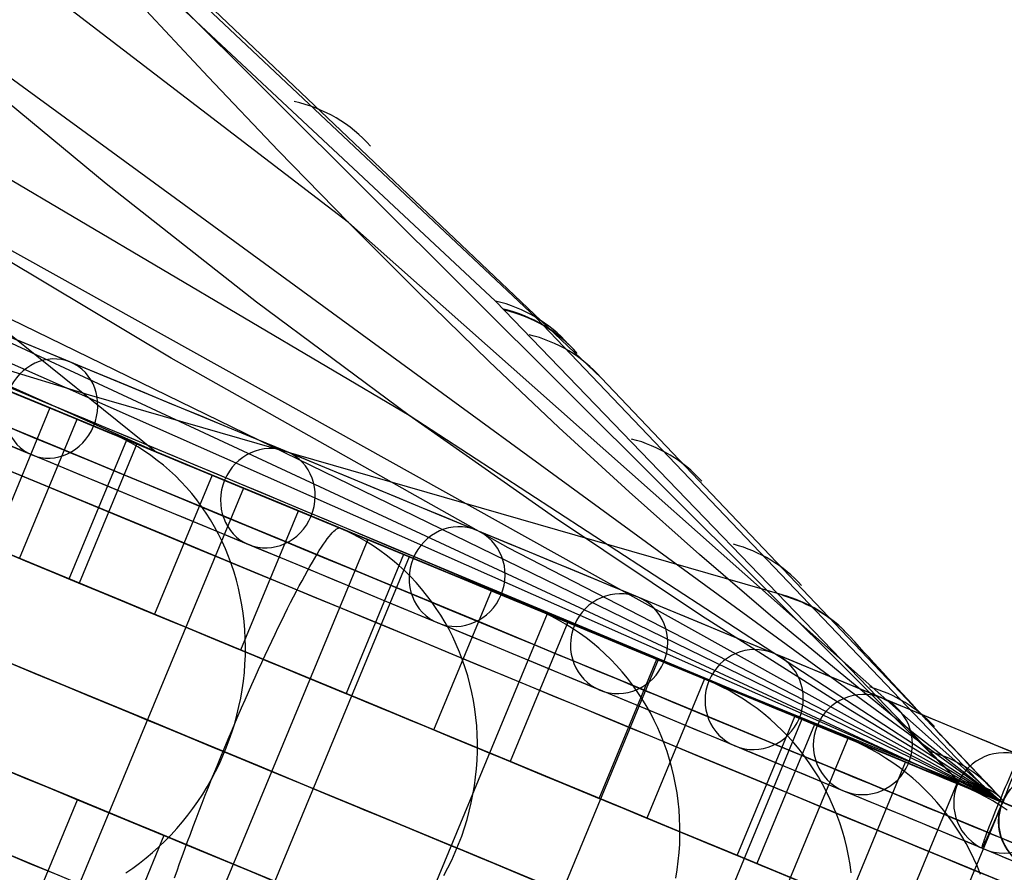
# Model space of a CAD drawing. Extents: x -3378 to 3007, y -425 to 173.
# Tile 271 of 396: x 985 to 1043, y -254 to -203. Entities that reach past the tile are written whole.
import ezdxf

# ---------------------------------------------------------------- set-up
doc = ezdxf.new("R2010")
doc.units = 0
doc.layers.add('PREDEFINITO', color=7, linetype='CONTINUOUS')

msp = doc.modelspace()

# ---------------------------------------------------------------- linework, layer by layer
at = {"layer": 'PREDEFINITO'}
for p, q in [((1004.249, -215.249, 2790.731), (937.704, -164.142, 2588.977)), ((914.994, -166.412, 2831.985), (992.785, -228.982, 3036.681)), ((959.561, -169.981, 2798.507), (1013.044, -219.943, 2956.41)), ((962.38, -170.946, 2797.257), (1015.434, -220.911, 2955.308)), ((1043.326, -249.91, 2117.486), (862.914, -174.481, 1660.662)), ((968.263, -175.948, 2806.482), (1019.352, -224.53, 2960.161)), ((968.263, -175.948, 2806.482), (1019.352, -224.53, 2960.161)), ((1007.886, -226.782, 2547.36), (936.147, -184.392, 2346.316)), ((1043.325, -249.91, 2250.984), (901.503, -187.095, 1880.76)), ((1040.739, -248.674, 3040.471), (980.564, -188.666, 2859.741)), ((1043.322, -249.906, 2783.923), (972.15, -197.924, 2569.715)), ((1043.325, -249.907, 2384.19), (937.931, -198.546, 2102.221)), ((995.873, -206.547, 2795.297), (991.597, -201.965, 2797.386)), ((989.774, -212.942, 2558.735), (980.906, -205.585, 2564.296)), ((1000.081, -210.969, 2793.085), (995.873, -206.547, 2795.297)), ((993.211, -229.157, 1836.933), (944.076, -207.149, 1860.709)), ((1004.249, -215.249, 2790.731), (1000.081, -210.969, 2793.085)), ((1043.324, -249.907, 2517.47), (973.968, -211.28, 2324.95)), ((998.763, -220.004, 2553.076), (989.774, -212.942, 2558.735)), ((1043.312, -249.915, 2917.532), (1004.249, -215.249, 2790.731)), ((1008.446, -219.449, 2788.194), (1004.249, -215.249, 2790.731)), ((993.654, -223.361, 2314.251), (983.749, -217.422, 2319.592)), ((1012.636, -223.528, 2785.511), (1008.446, -219.449, 2788.194)), ((1013.044, -219.943, 2956.41), (1040.739, -248.674, 3040.471)), ((1040.801, -248.862, 2052.237), (979.732, -220.423, 2081.806)), ((1007.886, -226.782, 2547.36), (998.763, -220.004, 2553.076)), ((1015.434, -220.911, 2955.308), (1042.227, -249.007, 3037.852)), ((975.467, -221.792, 3034.424), (997.726, -231.032, 3037.237)), ((980.466, -223.008, 3029.897), (988.755, -225.55, 3026.041)), ((1013.796, -234.693, 2303.628), (993.654, -223.361, 2314.251)), ((1016.824, -227.492, 2782.703), (1012.636, -223.528, 2785.511)), ((987.159, -226.646, 1821.233), (981.119, -224.141, 1806.496)), ((1019.352, -224.53, 2960.161), (1043.4, -249.831, 3035.164)), ((1019.352, -224.53, 2960.161), (1043.4, -249.831, 3035.164)), ((988.755, -225.55, 3026.041), (1030.143, -237.492, 3008.165)), ((986.411, -226.333, 1844.451), (974.931, -254.05, 1844.451)), ((995.001, -229.891, 1840.771), (986.411, -226.333, 1844.451)), ((989.98, -227.811, 1802.426), (986.616, -226.418, 1804.082)), ((984.603, -235.326, 1807.51), (988.047, -227.011, 1807.51)), ((992.904, -229.029, 1836.11), (987.159, -226.646, 1821.233)), ((1043.324, -249.905, 2650.763), (1007.886, -226.782, 2547.36)), ((1016.551, -232.876, 2541.998), (1007.886, -226.782, 2547.36)), ((1021.02, -231.346, 2779.788), (1016.824, -227.492, 2782.703)), ((990.412, -228, 1802.211), (989.98, -227.811, 1802.426)), ((990.836, -228.205, 1801.997), (990.412, -228, 1802.211)), ((991.253, -228.426, 1801.784), (990.836, -228.205, 1801.997)), ((987.567, -236.553, 3041.551), (991.011, -228.239, 3041.551)), ((991.613, -228.488, 3035.586), (988.169, -236.803, 3035.586)), ((991.662, -228.663, 1801.571), (991.253, -228.426, 1801.784)), ((992.061, -228.915, 1801.359), (991.662, -228.663, 1801.571)), ((992.451, -229.182, 1801.149), (992.061, -228.915, 1801.359)), ((992.832, -229.465, 1800.939), (992.451, -229.182, 1801.149)), ((998.349, -231.288, 1851.117), (992.904, -229.029, 1836.11)), ((993.202, -229.761, 1800.732), (992.832, -229.465, 1800.939)), ((993.562, -230.073, 1800.527), (993.202, -229.761, 1800.732)), ((996.1, -230.346, 1843.793), (992.655, -238.661, 1843.793)), ((993.91, -230.397, 1800.324), (993.562, -230.073, 1800.527)), ((994.247, -230.736, 1800.124), (993.91, -230.397, 1800.324)), ((997.98, -231.125, 1878.514), (986.499, -258.842, 1878.514)), ((994.572, -231.087, 1799.926), (994.247, -230.736, 1800.124)), ((994.885, -231.451, 1799.731), (994.572, -231.087, 1799.926)), ((997.726, -231.032, 3037.237), (1020.065, -240.255, 3039.271)), ((1006.727, -234.748, 1875.297), (997.98, -231.125, 1878.514)), ((995.185, -231.827, 1799.54), (994.885, -231.451, 1799.731)), ((1003.494, -233.421, 1866.248), (998.349, -231.288, 1851.117)), ((1025.23, -235.096, 2776.787), (1021.02, -231.346, 2779.788)), ((995.472, -232.215, 1799.352), (995.185, -231.827, 1799.54)), ((995.745, -232.614, 1799.167), (995.472, -232.215, 1799.352)), ((1003.592, -233.45, 1837.09), (1000.156, -232.026, 1838.562)), ((996.005, -233.024, 1798.987), (995.745, -232.614, 1799.167)), ((997.819, -240.8, 1841.609), (1001.263, -232.485, 1841.609)), ((1025.345, -238.749, 2536.644), (1016.551, -232.876, 2541.998)), ((996.251, -233.444, 1798.81), (996.005, -233.024, 1798.987)), ((996.482, -233.874, 1798.638), (996.251, -233.444, 1798.81)), ((1008.335, -235.427, 1881.496), (1003.494, -233.421, 1866.248)), ((1003.588, -233.535, 3048.49), (1003.648, -233.512, 3047.977)), ((1004.033, -233.642, 1836.899), (1003.592, -233.45, 1837.09)), ((1003.648, -233.512, 3047.977), (1003.701, -233.505, 3047.462)), ((1003.701, -233.505, 3047.462), (1003.748, -233.514, 3046.946)), ((1003.748, -233.514, 3046.946), (1004.08, -233.652, 3042.962)), ((996.699, -234.314, 1798.471), (996.482, -233.874, 1798.638)), ((1002.988, -234.157, 3052.002), (1003.092, -234.02, 3051.513)), ((1003.092, -234.02, 3051.513), (1003.191, -233.899, 3051.02)), ((1003.191, -233.899, 3051.02), (1003.283, -233.794, 3050.521)), ((1003.283, -233.794, 3050.521), (1003.369, -233.704, 3050.018)), ((1003.369, -233.704, 3050.018), (1003.448, -233.632, 3049.512)), ((1003.448, -233.632, 3049.512), (1003.522, -233.575, 3049.002)), ((1003.522, -233.575, 3049.002), (1003.588, -233.535, 3048.49)), ((1004.467, -233.851, 1836.709), (1004.033, -233.642, 1836.899)), ((1004.893, -234.076, 1836.519), (1004.467, -233.851, 1836.709)), ((1004.578, -233.858, 3036.986), (1005.408, -234.202, 3027.027)), ((1005.311, -234.316, 1836.33), (1004.893, -234.076, 1836.519)), ((1005.408, -234.202, 3027.027), (993.927, -261.918, 3027.027)), ((996.901, -234.762, 1798.308), (996.699, -234.314, 1798.471)), ((1002.511, -234.862, 3053.889), (1002.639, -234.663, 3053.428)), ((1002.639, -234.663, 3053.428), (1002.761, -234.479, 3052.959)), ((1002.761, -234.479, 3052.959), (1002.877, -234.31, 3052.484)), ((1002.877, -234.31, 3052.484), (1002.988, -234.157, 3052.002)), ((1005.72, -234.572, 1836.141), (1005.311, -234.316, 1836.33)), ((1006.119, -234.844, 1835.954), (1005.72, -234.572, 1836.141)), ((1043.325, -249.909, 2288.55), (1013.796, -234.693, 2303.628)), ((1007.876, -235.224, 1912.758), (996.396, -262.941, 1912.758)), ((997.088, -235.218, 1798.15), (996.901, -234.762, 1798.308)), ((997.26, -235.682, 1797.997), (997.088, -235.218, 1798.15)), ((1002.241, -235.305, 3054.785), (1002.379, -235.076, 3054.341)), ((1002.379, -235.076, 3054.341), (1002.511, -234.862, 3053.889)), ((1007.549, -235.089, 1877.933), (1004.105, -243.404, 1877.933)), ((1006.509, -235.13, 1835.768), (1006.119, -234.844, 1835.954)), ((1006.888, -235.43, 1835.584), (1006.509, -235.13, 1835.768)), ((1016.758, -238.903, 1910.006), (1007.876, -235.224, 1912.758)), ((1029.461, -238.748, 2773.718), (1025.23, -235.096, 2776.787)), ((997.416, -236.153, 1797.849), (997.26, -235.682, 1797.997)), ((1001.797, -236.076, 3056.057), (1001.95, -235.805, 3055.643)), ((1001.95, -235.805, 3055.643), (1002.098, -235.548, 3055.219)), ((1002.098, -235.548, 3055.219), (1002.241, -235.305, 3054.785)), ((1007.256, -235.745, 1835.401), (1006.888, -235.43, 1835.584)), ((1007.614, -236.074, 1835.221), (1007.256, -235.745, 1835.401)), ((1012.87, -237.305, 1896.853), (1008.335, -235.427, 1881.496)), ((997.557, -236.631, 1797.707), (997.416, -236.153, 1797.849)), ((1001.478, -236.657, 3056.853), (1001.64, -236.36, 3056.461)), ((1001.64, -236.36, 3056.461), (1001.797, -236.076, 3056.057)), ((1007.959, -236.416, 1835.043), (1007.614, -236.074, 1835.221)), ((1008.293, -236.77, 1834.867), (1007.959, -236.416, 1835.043)), ((988.169, -236.803, 3035.586), (987.567, -236.553, 3041.551)), ((997.681, -237.114, 1797.57), (997.557, -236.631, 1797.707)), ((1001.143, -237.29, 3057.6), (1001.313, -236.968, 3057.233)), ((1001.313, -236.968, 3057.233), (1001.478, -236.657, 3056.853)), ((1008.614, -237.138, 1834.694), (1008.293, -236.77, 1834.867)), ((1015.475, -238.372, 1872.079), (1011.976, -236.923, 1873.366)), ((997.79, -237.604, 1797.44), (997.681, -237.114, 1797.57)), ((997.882, -238.098, 1797.315), (997.79, -237.604, 1797.44)), ((1000.793, -237.971, 3058.298), (1000.97, -237.625, 3057.956)), ((1000.97, -237.625, 3057.956), (1001.143, -237.29, 3057.6)), ((1008.922, -237.517, 1834.524), (1008.614, -237.138, 1834.694)), ((1009.217, -237.909, 1834.356), (1008.922, -237.517, 1834.524)), ((1009.361, -245.581, 1876.024), (1012.805, -237.266, 1876.024)), ((1017.097, -239.054, 1912.309), (1012.87, -237.305, 1896.853)), ((997.958, -238.596, 1797.196), (997.882, -238.098, 1797.315)), ((1000.613, -238.329, 3058.626), (1000.793, -237.971, 3058.298)), ((1009.499, -238.311, 1834.192), (1009.217, -237.909, 1834.356)), ((992.655, -238.661, 1843.793), (997.819, -240.8, 1841.609)), ((998.018, -239.098, 1797.084), (997.958, -238.596, 1797.196)), ((1000.243, -239.076, 3059.241), (1000.43, -238.697, 3058.941)), ((1000.43, -238.697, 3058.941), (1000.613, -238.329, 3058.626)), ((1016.122, -238.64, 1947.047), (1004.642, -266.356, 1947.047)), ((1009.767, -238.724, 1834.032), (1009.499, -238.311, 1834.192)), ((1010.02, -239.148, 1833.875), (1009.767, -238.724, 1834.032)), ((1015.924, -238.568, 1871.913), (1015.475, -238.372, 1872.079)), ((1016.367, -238.78, 1871.747), (1015.924, -238.568, 1871.913)), ((1025.116, -242.365, 1944.762), (1016.122, -238.64, 1947.047)), ((1016.801, -239.008, 1871.581), (1016.367, -238.78, 1871.747)), ((1034.269, -244.419, 2531.319), (1025.345, -238.749, 2536.644)), ((1038.016, -245.778, 2767.456), (1029.461, -238.748, 2773.718)), ((998.061, -239.603, 1796.978), (998.018, -239.098, 1797.084)), ((1000.055, -239.464, 3059.526), (1000.243, -239.076, 3059.241)), ((1010.259, -239.581, 1833.722), (1010.02, -239.148, 1833.875)), ((1017.347, -239.147, 1912.247), (1013.902, -247.462, 1912.247)), ((1017.226, -239.252, 1871.415), (1016.801, -239.008, 1871.581)), ((1021.015, -240.673, 1927.861), (1017.097, -239.054, 1912.309)), ((1017.643, -239.511, 1871.251), (1017.226, -239.252, 1871.415)), ((998.088, -240.11, 1796.878), (998.061, -239.603, 1796.978)), ((999.67, -240.269, 3060.052), (999.863, -239.862, 3059.797)), ((999.863, -239.862, 3059.797), (1000.055, -239.464, 3059.526)), ((1010.483, -240.023, 1833.573), (1010.259, -239.581, 1833.722)), ((1018.051, -239.786, 1871.087), (1017.643, -239.511, 1871.251)), ((1018.448, -240.075, 1870.924), (1018.051, -239.786, 1871.087)), ((998.099, -240.619, 1796.785), (998.088, -240.11, 1796.878)), ((999.474, -240.684, 3060.292), (999.67, -240.269, 3060.052)), ((1010.693, -240.474, 1833.428), (1010.483, -240.023, 1833.573)), ((1010.886, -240.933, 1833.288), (1010.693, -240.474, 1833.428)), ((1018.835, -240.379, 1870.763), (1018.448, -240.075, 1870.924)), ((1019.212, -240.697, 1870.604), (1018.835, -240.379, 1870.763)), ((1020.065, -240.255, 3039.271), (1040.739, -248.674, 3040.471)), ((998.07, -241.641, 1796.619), (998.093, -241.13, 1796.699)), ((998.093, -241.13, 1796.699), (998.099, -240.619, 1796.785)), ((999.079, -241.538, 3060.723), (999.277, -241.108, 3060.516)), ((999.277, -241.108, 3060.516), (999.474, -240.684, 3060.292)), ((1011.065, -241.4, 1833.152), (1010.886, -240.933, 1833.288)), ((1019.577, -241.029, 1870.446), (1019.212, -240.697, 1870.604)), ((1019.93, -241.374, 1870.29), (1019.577, -241.029, 1870.446)), ((1024.621, -242.164, 1943.503), (1021.015, -240.673, 1927.861)), ((1025.64, -242.583, 1907.255), (1022.088, -241.111, 1908.355)), ((998.031, -242.152, 1796.547), (998.07, -241.641, 1796.619)), ((998.879, -241.976, 3060.914), (999.079, -241.538, 3060.723)), ((1011.227, -241.874, 1833.021), (1011.065, -241.4, 1833.152)), ((1022.752, -241.386, 1981.256), (1011.271, -269.102, 1981.256)), ((1019.237, -249.672, 1910.614), (1022.681, -241.357, 1910.614)), ((1020.271, -241.732, 1870.137), (1019.93, -241.374, 1870.29)), ((1020.6, -242.102, 1869.985), (1020.271, -241.732, 1870.137)), ((1031.836, -245.149, 1979.436), (1022.752, -241.386, 1981.256)), ((997.975, -242.663, 1796.481), (998.031, -242.152, 1796.547)), ((998.678, -242.42, 3061.089), (998.879, -241.976, 3060.914)), ((1011.374, -242.354, 1832.894), (1011.227, -241.874, 1833.021)), ((1020.915, -242.485, 1869.837), (1020.6, -242.102, 1869.985)), ((1027.914, -243.524, 1959.224), (1024.621, -242.164, 1943.503)), ((997.903, -243.172, 1796.423), (997.975, -242.663, 1796.481)), ((998.273, -243.326, 3061.387), (998.476, -242.87, 3061.247)), ((998.476, -242.87, 3061.247), (998.678, -242.42, 3061.089)), ((1011.505, -242.84, 1832.773), (1011.374, -242.354, 1832.894)), ((1011.619, -243.332, 1832.656), (1011.505, -242.84, 1832.773)), ((1021.217, -242.879, 1869.69), (1020.915, -242.485, 1869.837)), ((1021.506, -243.285, 1869.547), (1021.217, -242.879, 1869.69)), ((1025.514, -242.53, 1946.607), (1022.07, -250.845, 1946.607)), ((1026.097, -242.781, 1907.112), (1025.64, -242.583, 1907.255)), ((1026.546, -242.996, 1906.97), (1026.097, -242.781, 1907.112)), ((997.815, -243.68, 1796.371), (997.903, -243.172, 1796.423)), ((998.071, -243.786, 3061.511), (998.273, -243.326, 3061.387)), ((1004.105, -243.404, 1877.933), (1009.361, -245.581, 1876.024)), ((1011.717, -243.828, 1832.546), (1011.619, -243.332, 1832.656)), ((1021.781, -243.701, 1869.407), (1021.506, -243.285, 1869.547)), ((1026.987, -243.227, 1906.828), (1026.546, -242.996, 1906.97)), ((1027.42, -243.474, 1906.686), (1026.987, -243.227, 1906.828)), ((1027.844, -243.736, 1906.546), (1027.42, -243.474, 1906.686)), ((997.711, -244.185, 1796.327), (997.815, -243.68, 1796.371)), ((997.868, -244.25, 3061.617), (998.071, -243.786, 3061.511)), ((1011.798, -244.328, 1832.44), (1011.717, -243.828, 1832.546)), ((1022.041, -244.127, 1869.27), (1021.781, -243.701, 1869.407)), ((1028.258, -244.014, 1906.406), (1027.844, -243.736, 1906.546)), ((1030.892, -244.754, 1975.018), (1027.914, -243.524, 1959.224)), ((1028.662, -244.306, 1906.267), (1028.258, -244.014, 1906.406)), ((997.454, -245.186, 1796.261), (997.591, -244.688, 1796.29)), ((997.591, -244.688, 1796.29), (997.711, -244.185, 1796.327)), ((997.665, -244.719, 3061.705), (997.868, -244.25, 3061.617)), ((1011.863, -244.832, 1832.34), (1011.798, -244.328, 1832.44)), ((1022.286, -244.563, 1869.136), (1022.041, -244.127, 1869.27)), ((1022.517, -245.008, 1869.006), (1022.286, -244.563, 1869.136)), ((1029.056, -244.613, 1906.129), (1028.662, -244.306, 1906.267)), ((1029.439, -244.933, 1905.993), (1029.056, -244.613, 1906.129)), ((1034.111, -246.091, 1942.477), (1030.513, -244.601, 1943.391)), ((1043.324, -249.907, 2526.043), (1034.269, -244.419, 2531.319)), ((997.262, -245.664, 3061.83), (997.463, -245.19, 3061.776)), ((997.302, -245.681, 1796.239), (997.454, -245.186, 1796.261)), ((997.463, -245.19, 3061.776), (997.665, -244.719, 3061.705)), ((1011.911, -245.339, 1832.246), (1011.863, -244.832, 1832.34)), ((1031.342, -244.944, 2048.958), (1019.861, -272.661, 2048.958)), ((1022.732, -245.461, 1868.879), (1022.517, -245.008, 1869.006)), ((1027.47, -253.082, 1945.251), (1030.914, -244.767, 1945.251)), ((1032.083, -245.251, 1980.888), (1028.638, -253.566, 1980.888)), ((1029.811, -245.268, 1905.858), (1029.439, -244.933, 1905.993)), ((1030.17, -245.616, 1905.725), (1029.811, -245.268, 1905.858)), ((1033.554, -245.854, 1990.888), (1030.892, -244.754, 1975.018)), ((1040.543, -248.755, 2048.06), (1031.342, -244.944, 2048.958)), ((997.061, -246.14, 3061.865), (997.262, -245.664, 3061.83)), ((997.134, -246.171, 1796.224), (997.302, -245.681, 1796.239)), ((1011.942, -245.848, 1832.157), (1011.911, -245.339, 1832.246)), ((1011.956, -246.359, 1832.074), (1011.942, -245.848, 1832.157)), ((1022.932, -245.923, 1868.756), (1022.732, -245.461, 1868.879)), ((1030.518, -245.976, 1905.593), (1030.17, -245.616, 1905.725)), ((1035.897, -246.824, 2006.816), (1033.554, -245.854, 1990.888)), ((1043.321, -249.908, 2763.6), (1038.016, -245.778, 2767.456)), ((996.861, -246.618, 3061.883), (997.061, -246.14, 3061.865)), ((996.951, -246.655, 1796.217), (997.134, -246.171, 1796.224)), ((1011.954, -246.872, 1831.998), (1011.956, -246.359, 1832.074)), ((1034.088, -246.082, 2115), (1022.608, -273.798, 2115)), ((1034.088, -246.082, 3029.166), (1022.608, -273.798, 3029.166)), ((1034.088, -246.082, 2589.999), (1022.608, -273.798, 2589.999)), ((1034.088, -246.082, 2352.498), (1022.608, -273.798, 2352.498)), ((1034.088, -246.082, 2827.501), (1022.608, -273.798, 2827.501)), ((1023.116, -246.392, 1868.638), (1022.932, -245.923, 1868.756)), ((1023.285, -246.868, 1868.523), (1023.116, -246.392, 1868.638)), ((1030.853, -246.349, 1905.464), (1030.518, -245.976, 1905.593)), ((1031.175, -246.735, 1905.336), (1030.853, -246.349, 1905.464)), ((1034.088, -246.082, 2115), (1034.088, -246.082, 2589.999)), ((1034.088, -246.082, 2589.999), (1034.088, -246.082, 3029.166)), ((1043.327, -249.908, 2115), (1034.088, -246.082, 2115)), ((1043.327, -249.908, 2589.999), (1034.088, -246.082, 2589.999)), ((1043.327, -249.908, 3039.58), (1034.088, -246.082, 3029.166)), ((1043.327, -249.908, 2352.498), (1034.088, -246.082, 2352.498)), ((1034.573, -246.292, 1942.359), (1034.111, -246.091, 1942.477)), ((1035.028, -246.51, 1942.241), (1034.573, -246.292, 1942.359)), ((996.663, -247.096, 3061.883), (996.861, -246.618, 3061.883)), ((996.753, -247.133, 1796.217), (996.951, -246.655, 1796.217)), ((1011.935, -247.384, 1831.927), (1011.954, -246.872, 1831.998)), ((1023.437, -247.351, 1868.412), (1023.285, -246.868, 1868.523)), ((1031.483, -247.131, 1905.211), (1031.175, -246.735, 1905.336)), ((1035.475, -246.743, 1942.123), (1035.028, -246.51, 1942.241)), ((1035.914, -246.992, 1942.005), (1035.475, -246.743, 1942.123)), ((1037.903, -247.656, 2022.641), (1035.897, -246.824, 2006.816)), ((1036.343, -247.257, 1941.888), (1035.914, -246.992, 1942.005)), ((996.272, -248.053, 3061.83), (996.467, -247.575, 3061.865)), ((996.312, -248.07, 1796.239), (996.54, -247.605, 1796.224)), ((996.467, -247.575, 3061.865), (996.663, -247.096, 3061.883)), ((996.54, -247.605, 1796.224), (996.753, -247.133, 1796.217)), ((1011.899, -247.897, 1831.862), (1011.935, -247.384, 1831.927)), ((1013.902, -247.462, 1912.247), (1019.237, -249.672, 1910.614)), ((1023.572, -247.839, 1868.306), (1023.437, -247.351, 1868.412)), ((1031.778, -247.539, 1905.089), (1031.483, -247.131, 1905.211)), ((1032.058, -247.958, 1904.969), (1031.778, -247.539, 1905.089)), ((1034.092, -255.825, 1979.807), (1037.536, -247.51, 1979.807)), ((1036.763, -247.537, 1941.772), (1036.343, -247.257, 1941.888)), ((1037.173, -247.831, 1941.657), (1036.763, -247.537, 1941.772)), ((1040.921, -248.912, 1977.616), (1037.287, -247.407, 1978.344)), ((996.07, -248.527, 1796.261), (996.312, -248.07, 1796.239)), ((996.079, -248.531, 3061.776), (996.272, -248.053, 3061.83)), ((1011.846, -248.408, 1831.804), (1011.899, -247.897, 1831.862)), ((1023.692, -248.332, 1868.205), (1023.572, -247.839, 1868.306)), ((1032.324, -248.386, 1904.852), (1032.058, -247.958, 1904.969)), ((1037.572, -248.14, 1941.542), (1037.173, -247.831, 1941.657)), ((1037.961, -248.463, 1941.429), (1037.572, -248.14, 1941.542)), ((1039.595, -248.359, 2038.509), (1037.903, -247.656, 2022.641)), ((995.814, -248.976, 1796.29), (996.07, -248.527, 1796.261)), ((995.889, -249.007, 3061.705), (996.079, -248.531, 3061.776)), ((1011.777, -248.919, 1831.752), (1011.846, -248.408, 1831.804)), ((1023.794, -248.831, 1868.108), (1023.692, -248.332, 1868.205)), ((1032.575, -248.824, 1904.737), (1032.324, -248.386, 1904.852)), ((1040.6, -248.779, 2048.754), (1037.156, -257.094, 2048.754)), ((1038.338, -248.8, 1941.317), (1037.961, -248.463, 1941.429)), ((1038.703, -249.15, 1941.207), (1038.338, -248.8, 1941.317)), ((1040.971, -248.933, 2054.414), (1039.595, -248.359, 2038.509)), ((995.544, -249.417, 1796.327), (995.814, -248.976, 1796.29)), ((995.701, -249.482, 3061.617), (995.889, -249.007, 3061.705)), ((1011.691, -249.428, 1831.707), (1011.777, -248.919, 1831.752)), ((1023.88, -249.333, 1868.015), (1023.794, -248.831, 1868.108)), ((1023.949, -249.839, 1867.928), (1023.88, -249.333, 1868.015)), ((1032.811, -249.272, 1904.626), (1032.575, -248.824, 1904.737)), ((1033.032, -249.727, 1904.518), (1032.811, -249.272, 1904.626)), ((1039.056, -249.513, 1941.097), (1038.703, -249.15, 1941.207)), ((1041.388, -249.115, 1977.522), (1040.921, -248.912, 1977.616)), ((1042.032, -249.376, 2070.347), (1040.971, -248.933, 2054.414)), ((1041.847, -249.334, 1977.428), (1041.388, -249.115, 1977.522)), ((1042.299, -249.57, 1977.334), (1041.847, -249.334, 1977.428)), ((1042.777, -249.688, 2086.298), (1042.032, -249.376, 2070.347)), ((984.619, -258.063, 1843.793), (988.063, -249.748, 1843.793)), ((988.063, -249.748, 1843.793), (993.227, -251.887, 1841.609)), ((994.964, -250.269, 1796.423), (995.261, -249.848, 1796.371)), ((995.261, -249.848, 1796.371), (995.544, -249.417, 1796.327)), ((995.334, -250.422, 3061.387), (995.516, -249.953, 3061.511)), ((995.516, -249.953, 3061.511), (995.701, -249.482, 3061.617)), ((1011.47, -250.437, 1831.635), (1011.588, -249.934, 1831.667)), ((1011.588, -249.934, 1831.667), (1011.691, -249.428, 1831.707)), ((1024.001, -250.347, 1867.845), (1023.949, -249.839, 1867.928)), ((1033.237, -250.191, 1904.413), (1033.032, -249.727, 1904.518)), ((1039.396, -249.888, 1940.99), (1039.056, -249.513, 1941.097)), ((1039.723, -250.276, 1940.884), (1039.396, -249.888, 1940.99)), ((1043.327, -249.908, 2115), (1039.882, -258.223, 2115)), ((1043.327, -249.908, 3039.58), (1039.882, -258.223, 3039.58)), ((1043.327, -249.908, 2295.849), (1039.882, -258.223, 2295.849)), ((1043.327, -249.908, 2205.424), (1039.882, -258.223, 2205.424)), ((1043.327, -249.908, 2672.851), (1039.882, -258.223, 2672.851)), ((1042.742, -249.821, 1977.241), (1042.299, -249.57, 1977.334)), ((1043.176, -250.087, 1977.147), (1042.742, -249.821, 1977.241)), ((1043.207, -249.866, 2102.262), (1042.777, -249.688, 2086.298)), ((1045.999, -251.015, 3046.68), (1043.141, -249.831, 3046.576)), ((1043.324, -249.907, 2522.924), (1043.207, -249.866, 2102.262)), ((1043.32, -249.905, 3043.682), (1043.327, -249.908, 2116)), ((1048.863, -252.202, 3043.682), (1043.32, -249.905, 3043.682)), ((1043.4, -249.831, 3035.164), (1043.324, -249.906, 2588.072)), ((1043.324, -249.906, 2588.072), (1043.324, -249.907, 2522.924)), ((1046.185, -251.092, 3040.684), (1043.327, -249.908, 3040.58)), ((1043.327, -249.908, 2295.849), (1043.327, -249.908, 2115)), ((1043.327, -249.908, 2589.999), (1043.327, -249.908, 2295.849)), ((1043.327, -249.908, 3039.58), (1043.327, -249.908, 2589.999)), ((994.655, -250.68, 1796.481), (994.964, -250.269, 1796.423)), ((995.155, -250.887, 3061.247), (995.334, -250.422, 3061.387)), ((1011.335, -250.936, 1831.608), (1011.47, -250.437, 1831.635)), ((1024.036, -250.858, 1867.768), (1024.001, -250.347, 1867.845)), ((1033.426, -250.662, 1904.311), (1033.237, -250.191, 1904.413)), ((1040.037, -250.674, 1940.78), (1039.723, -250.276, 1940.884)), ((1043.601, -250.369, 1977.055), (1043.176, -250.087, 1977.147)), ((993.999, -251.469, 1796.619), (994.333, -251.08, 1796.547)), ((994.333, -251.08, 1796.547), (994.655, -250.68, 1796.481)), ((994.979, -251.348, 3061.089), (995.155, -250.887, 3061.247)), ((1011.184, -251.431, 1831.589), (1011.335, -250.936, 1831.608)), ((1022.07, -250.845, 1946.607), (1027.47, -253.082, 1945.251)), ((1024.054, -251.37, 1867.696), (1024.036, -250.858, 1867.768)), ((1033.599, -251.14, 1904.213), (1033.426, -250.662, 1904.311)), ((1033.756, -251.625, 1904.118), (1033.599, -251.14, 1904.213)), ((1040.336, -251.084, 1940.679), (1040.037, -250.674, 1940.78)), ((1040.622, -251.505, 1940.579), (1040.336, -251.084, 1940.679)), ((993.654, -251.847, 1796.699), (993.999, -251.469, 1796.619)), ((994.808, -251.804, 3060.914), (994.979, -251.348, 3061.089)), ((1011.017, -251.921, 1831.576), (1011.184, -251.431, 1831.589)), ((1024.055, -251.884, 1867.629), (1024.054, -251.37, 1867.696)), ((1033.896, -252.115, 1904.028), (1033.756, -251.625, 1904.118)), ((1040.892, -251.935, 1940.482), (1040.622, -251.505, 1940.579)), ((993.227, -251.887, 1841.609), (989.783, -260.202, 1841.609)), ((992.929, -252.565, 1796.878), (993.297, -252.212, 1796.785)), ((993.297, -252.212, 1796.785), (993.654, -251.847, 1796.699)), ((994.475, -252.7, 3060.516), (994.639, -252.255, 3060.723)), ((994.639, -252.255, 3060.723), (994.808, -251.804, 3060.914)), ((1010.834, -252.405, 1831.569), (1011.017, -251.921, 1831.576)), ((1024.039, -252.398, 1867.567), (1024.055, -251.884, 1867.629)), ((1034.019, -252.61, 1903.941), (1033.896, -252.115, 1904.028)), ((1041.148, -252.375, 1940.387), (1040.892, -251.935, 1940.482)), ((1042.561, -251.756, 2115), (1042.561, -251.756, 2295.849)), ((1042.561, -251.756, 2295.849), (1042.561, -251.756, 3039.58)), ((992.164, -253.231, 1797.084), (992.551, -252.905, 1796.978)), ((992.551, -252.905, 1796.978), (992.929, -252.565, 1796.878)), ((994.315, -253.139, 3060.292), (994.475, -252.7, 3060.516)), ((1010.422, -253.355, 1831.576), (1010.636, -252.884, 1831.569)), ((1010.636, -252.884, 1831.569), (1010.834, -252.405, 1831.569)), ((1023.955, -253.424, 1867.46), (1024.006, -252.911, 1867.51)), ((1024.006, -252.911, 1867.51), (1024.039, -252.398, 1867.567)), ((1034.126, -253.11, 1903.858), (1034.019, -252.61, 1903.941)), ((1041.389, -252.825, 1940.294), (1041.148, -252.375, 1940.387)), ((1041.614, -253.282, 1940.204), (1041.389, -252.825, 1940.294)), ((1044.944, -253.825, 3043.682), (1042.086, -252.641, 3043.578)), ((991.767, -253.544, 1797.196), (992.164, -253.231, 1797.084)), ((994.16, -253.571, 3060.052), (994.315, -253.139, 3060.292)), ((1010.194, -253.82, 1831.589), (1010.422, -253.355, 1831.576)), ((1023.888, -253.936, 1867.414), (1023.955, -253.424, 1867.46)), ((1034.216, -253.614, 1903.779), (1034.126, -253.11, 1903.858)), ((1041.823, -253.748, 1940.117), (1041.614, -253.282, 1940.204)), ((990.946, -254.126, 1797.44), (991.36, -253.842, 1797.315)), ((991.36, -253.842, 1797.315), (991.767, -253.544, 1797.196)), ((993.863, -254.412, 3059.526), (994.009, -253.996, 3059.797)), ((994.009, -253.996, 3059.797), (994.16, -253.571, 3060.052)), ((1009.951, -254.277, 1831.608), (1010.194, -253.82, 1831.589)), ((1023.804, -254.445, 1867.374), (1023.888, -253.936, 1867.414)), ((1028.638, -253.566, 1980.888), (1034.092, -255.825, 1979.807)), ((1034.288, -254.121, 1903.704), (1034.216, -253.614, 1903.779)), ((1042.016, -254.221, 1940.033), (1041.823, -253.748, 1940.117))]:
    msp.add_line(p, q, dxfattribs=at)
at = {"layer": 'PREDEFINITO', "extrusion": (-0.375352, 0.155476, -0.91375)}
msp.add_circle((-168.378, -175.73, -2061.287), 3, dxfattribs=at)
at = {"layer": 'PREDEFINITO', "extrusion": (-0.333728, 0.138234, -0.932479)}
msp.add_circle((-168.378, -276.955, -2086.747), 3, dxfattribs=at)
at = {"layer": 'PREDEFINITO', "extrusion": (-0.291726, 0.120837, -0.948838)}
msp.add_circle((-168.378, -378.299, -2107.063), 3, dxfattribs=at)
at = {"layer": 'PREDEFINITO', "extrusion": (-0.249513, 0.103352, -0.96284)}
msp.add_circle((-168.378, -479.385, -2122.32), 3, dxfattribs=at)
at = {"layer": 'PREDEFINITO', "extrusion": (-0.207243, 0.085843, -0.974516)}
msp.add_circle((-168.378, -579.871, -2132.634), 3, dxfattribs=at)
at = {"layer": 'PREDEFINITO', "extrusion": (-0.165064, 0.068372, -0.98391)}
msp.add_circle((-168.378, -679.429, -2138.152), 3, dxfattribs=at)
at = {"layer": 'PREDEFINITO', "extrusion": (-0.081554, 0.033781, -0.996096)}
msp.add_circle((-168.378, -874.529, -2135.506), 3, dxfattribs=at)
at = {"layer": 'PREDEFINITO', "extrusion": (-0.923359, 0.382468, -0.033558)}
msp.add_circle((-168.378, 3006.311, -1160.982), 3, dxfattribs=at)
at = {"layer": 'PREDEFINITO', "extrusion": (-7.25453e-06, 3.00492e-06, 1)}
msp.add_circle((1046.114, -251.063, 3043.674), 3, dxfattribs=at)
at = {"layer": 'PREDEFINITO', "extrusion": (3.67352e-06, -1.52162e-06, -1)}
msp.add_circle((-1046.105, -251.059, -2579.837), 3, dxfattribs=at)
at = {"layer": 'PREDEFINITO', "extrusion": (9.25059e-08, -3.83172e-08, -1)}
msp.add_circle((-1046.099, -251.056, -2116), 3, dxfattribs=at)
at = {"layer": 'PREDEFINITO', "extrusion": (-0.382683, -0.92388, 6.05269e-17)}
msp.add_arc((314.545, 2115, -163.985), 765.607, 270.328796, 359.999998, dxfattribs=at)
at = {"layer": 'PREDEFINITO', "extrusion": (-0.382683, -0.92388, -3.63162e-16)}
msp.add_arc((1084.545, 2295, -163.985), 765.607, 90.328797, 179.999997, dxfattribs=at)
at = {"layer": 'PREDEFINITO', "extrusion": (-0.382683, -0.92388, -8.92848e-16)}
msp.add_arc((314.545, 2115, -168.379), 755, 271.138407, 359.999998, dxfattribs=at)
at = {"layer": 'PREDEFINITO', "extrusion": (-0.382683, -0.92388, 7.01523e-16)}
msp.add_arc((1084.545, 2295, -168.379), 755, 91.138411, 179.999994, dxfattribs=at)
at = {"layer": 'PREDEFINITO', "extrusion": (-0.382683, -0.92388, 1.43071e-15)}
msp.add_arc((1084.545, 2296, -171.378), 747.999, 91.923078, 180.000014, dxfattribs=at)
at = {"layer": 'PREDEFINITO', "extrusion": (0.382683, 0.92388, -1.1978e-15)}
msp.add_arc((-314.545, 2116, 171.378), 747.999, 179.999975, 268.076932, dxfattribs=at)
at = {"layer": 'PREDEFINITO', "extrusion": (-0.382683, -0.92388, 1.91441e-15)}
msp.add_arc((1084.545, 2296, -168.378), 750.999, 91.923078, 180.000014, dxfattribs=at)
at = {"layer": 'PREDEFINITO', "extrusion": (-0.382683, -0.92388, 9.76014e-16)}
for centre, start, end in [((314.545, 2115, -168.379), 271.449718, 359.999998), ((1084.545, 2295, -147.379), 91.449718, 179.999999)]:
    msp.add_arc(centre, 751, start, end, dxfattribs=at)
at = {"layer": 'PREDEFINITO', "extrusion": (-0.382683, -0.92388, 4.55473e-16)}
msp.add_arc((1084.545, 2295, -168.379), 751, 91.449717, 179.999999, dxfattribs=at)
at = {"layer": 'PREDEFINITO', "extrusion": (-0.382683, -0.92388, -5.53075e-16)}
msp.add_arc((314.545, 2115, -166.379), 751, 271.449718, 359.999998, dxfattribs=at)
at = {"layer": 'PREDEFINITO', "extrusion": (-0.382683, -0.92388, -6.50676e-17)}
msp.add_arc((1084.545, 2295, -166.379), 751, 91.449718, 179.999999, dxfattribs=at)
at = {"layer": 'PREDEFINITO', "extrusion": (-0.382683, -0.92388, 6.70816e-17)}
msp.add_arc((1084.545, 2296, -168.378), 744.999, 91.923078, 180.000014, dxfattribs=at)
at = {"layer": 'PREDEFINITO', "extrusion": (0.382683, 0.92388, -5.36653e-16)}
msp.add_arc((-314.545, 2116, 168.378), 744.999, 179.999975, 268.076932, dxfattribs=at)
at = {"layer": 'PREDEFINITO', "extrusion": (0.382683, 0.92388, -5.70194e-16)}
msp.add_arc((-314.545, 2115, 168.379), 744.999, 180.000002, 268.076906, dxfattribs=at)
at = {"layer": 'PREDEFINITO', "extrusion": (0.382683, 0.92388, 1.00622e-16)}
msp.add_arc((-1084.545, 2295, 168.379), 744.999, 360, 88.076908, dxfattribs=at)
at = {"layer": 'PREDEFINITO', "extrusion": (0.382683, 0.92388, 2.64056e-16)}
msp.add_arc((-314.545, 2116, 168.378), 750.999, 179.999975, 268.076932, dxfattribs=at)
at = {"layer": 'PREDEFINITO', "extrusion": (-0.382683, -0.92388, 1.99634e-15)}
msp.add_arc((1084.545, 2296, -165.378), 747.999, 91.923078, 180.000014, dxfattribs=at)
at = {"layer": 'PREDEFINITO', "extrusion": (-0.382683, -0.92388, -9.72684e-16)}
msp.add_arc((314.545, 2115, -166.379), 744.999, 271.923096, 359.999997, dxfattribs=at)
at = {"layer": 'PREDEFINITO', "extrusion": (-0.382683, -0.92388, -6.03735e-16)}
msp.add_arc((1084.545, 2295, -166.379), 744.999, 91.923094, 180, dxfattribs=at)
at = {"layer": 'PREDEFINITO', "extrusion": (0.382683, 0.92388, -5.32357e-16)}
msp.add_arc((-314.545, 2116, 165.378), 747.999, 179.999975, 268.076932, dxfattribs=at)
at = {"layer": 'PREDEFINITO', "extrusion": (-0.382683, -0.92388, 9.89113e-16)}
msp.add_arc((314.545, 2115, -168.379), 735, 272.729396, 0.000003, dxfattribs=at)
at = {"layer": 'PREDEFINITO', "extrusion": (-0.382683, -0.92388, -2.11953e-16)}
msp.add_arc((1084.545, 2295, -168.379), 735, 92.729402, 179.999996, dxfattribs=at)
at = {"layer": 'PREDEFINITO', "extrusion": (-0.382683, -0.92388, -3.55521e-16)}
msp.add_arc((314.545, 2115, -153.379), 770, 270, 0, dxfattribs=at)
at = {"layer": 'PREDEFINITO', "extrusion": (-0.382683, -0.92388, 7.11043e-16)}
msp.add_arc((1084.545, 2295, -153.379), 770, 90, 180, dxfattribs=at)
at = {"layer": 'PREDEFINITO', "extrusion": (-0.382683, -0.92388, -5.20541e-16)}
msp.add_arc((314.545, 2115, -159.379), 751, 271.449718, 359.999998, dxfattribs=at)
at = {"layer": 'PREDEFINITO', "extrusion": (-0.382683, -0.92388, -2.6027e-16)}
msp.add_arc((1084.545, 2295, -159.379), 751, 91.449718, 179.999999, dxfattribs=at)
at = {"layer": 'PREDEFINITO', "extrusion": (-0.382683, -0.92388, -1.15611e-15)}
msp.add_arc((314.545, 2115, -159.379), 748, 271.685444, 359.999998, dxfattribs=at)
at = {"layer": 'PREDEFINITO', "extrusion": (-0.382683, -0.92388, -6.60631e-17)}
msp.add_arc((1084.545, 2295, -159.379), 748, 91.685443, 179.999999, dxfattribs=at)
at = {"layer": 'PREDEFINITO', "extrusion": (-0.382683, -0.92388, -1.14039e-15)}
msp.add_arc((314.545, 2115, -159.379), 744.999, 271.923096, 359.999997, dxfattribs=at)
at = {"layer": 'PREDEFINITO', "extrusion": (-0.382683, -0.92388, 8.3852e-16)}
msp.add_arc((1084.545, 2295, -159.379), 744.999, 91.923094, 180, dxfattribs=at)
at = {"layer": 'PREDEFINITO', "extrusion": (-0.382683, -0.92388, -1.02896e-15)}
msp.add_arc((314.545, 2115, -142.772), 765.607, 270.328796, 359.999998, dxfattribs=at)
at = {"layer": 'PREDEFINITO', "extrusion": (-0.382683, -0.92388, 1.2408e-15)}
msp.add_arc((1084.545, 2295, -142.772), 765.607, 90.328797, 179.999997, dxfattribs=at)
at = {"layer": 'PREDEFINITO', "extrusion": (-0.382683, -0.92388, 6.50676e-17)}
msp.add_arc((314.545, 2115, -147.379), 751, 271.449718, 359.999998, dxfattribs=at)
at = {"layer": 'PREDEFINITO', "extrusion": (-0.382683, -0.92388, 3.53255e-17)}
msp.add_arc((314.545, 2115, -153.379), 735, 272.729396, 0.000003, dxfattribs=at)
at = {"layer": 'PREDEFINITO', "extrusion": (-0.382683, -0.92388, -2.47278e-16)}
msp.add_arc((1084.545, 2295, -153.379), 735, 92.729402, 179.999996, dxfattribs=at)
at = {"layer": 'PREDEFINITO', "extrusion": (-0.382683, -0.92388, 2.97284e-16)}
msp.add_arc((314.545, 2115, -147.379), 748, 271.685444, 359.999998, dxfattribs=at)
at = {"layer": 'PREDEFINITO', "extrusion": (-0.382683, -0.92388, 5.28505e-16)}
msp.add_arc((1084.545, 2295, -147.379), 748, 91.685443, 179.999999, dxfattribs=at)
at = {"layer": 'PREDEFINITO', "extrusion": (-0.382683, -0.92388, -4.69571e-16)}
msp.add_arc((314.545, 2115, -147.379), 744.999, 271.923096, 359.999997, dxfattribs=at)
at = {"layer": 'PREDEFINITO', "extrusion": (-0.382683, -0.92388, -1.67704e-16)}
msp.add_arc((1084.545, 2295, -147.379), 744.999, 91.923094, 180, dxfattribs=at)
at = {"layer": 'PREDEFINITO', "extrusion": (-0.382683, -0.92388, 4.22939e-16)}
msp.add_arc((314.545, 2115, -140.379), 751, 271.449718, 359.999998, dxfattribs=at)
at = {"layer": 'PREDEFINITO', "extrusion": (-0.382683, -0.92388, 2.27737e-16)}
msp.add_arc((1084.545, 2295, -140.379), 751, 91.449718, 179.999999, dxfattribs=at)
at = {"layer": 'PREDEFINITO', "extrusion": (-0.382683, -0.92388, 1.39744e-15)}
msp.add_arc((1084.545, 2296, -141.378), 747.999, 91.923078, 180.000014, dxfattribs=at)
at = {"layer": 'PREDEFINITO', "extrusion": (-0.382683, -0.92388, -6.37748e-17)}
msp.add_arc((314.545, 2115, -138.379), 755, 271.138407, 359.999998, dxfattribs=at)
at = {"layer": 'PREDEFINITO', "extrusion": (-0.382683, -0.92388, -6.37748e-16)}
msp.add_arc((1084.545, 2295, -138.379), 755, 91.138411, 179.999994, dxfattribs=at)
at = {"layer": 'PREDEFINITO', "extrusion": (0.382683, 0.92388, -9.98169e-16)}
msp.add_arc((-314.545, 2116, 141.378), 747.999, 179.999975, 268.076932, dxfattribs=at)
at = {"layer": 'PREDEFINITO', "extrusion": (-0.382683, -0.92388, 9.76014e-17)}
msp.add_arc((314.545, 2115, -138.379), 751, 271.449718, 359.999998, dxfattribs=at)
at = {"layer": 'PREDEFINITO', "extrusion": (-0.382683, -0.92388, 1.30135e-16)}
msp.add_arc((1084.545, 2295, -138.379), 751, 91.449717, 179.999999, dxfattribs=at)
at = {"layer": 'PREDEFINITO', "extrusion": (-0.382683, -0.92388, 1.22126e-15)}
msp.add_arc((1084.545, 2296, -138.378), 750.999, 91.923078, 180.000014, dxfattribs=at)
at = {"layer": 'PREDEFINITO', "extrusion": (-0.382683, -0.92388, -2.68327e-16)}
msp.add_arc((314.545, 2115, -140.379), 744.999, 271.923096, 359.999997, dxfattribs=at)
at = {"layer": 'PREDEFINITO', "extrusion": (-0.382683, -0.92388, -3.35408e-17)}
msp.add_arc((1084.545, 2295, -140.379), 744.999, 91.923094, 180, dxfattribs=at)
at = {"layer": 'PREDEFINITO', "extrusion": (0.382683, 0.92388, 1.24101e-15)}
msp.add_arc((-314.545, 2116, 138.378), 744.999, 179.999975, 268.076932, dxfattribs=at)
at = {"layer": 'PREDEFINITO', "extrusion": (-0.382683, -0.92388, 8.72061e-16)}
msp.add_arc((1084.545, 2296, -138.378), 744.999, 91.923078, 180.000014, dxfattribs=at)
at = {"layer": 'PREDEFINITO', "extrusion": (0.382683, 0.92388, -7.71439e-16)}
msp.add_arc((-314.545, 2115, 138.379), 744.999, 180.000002, 268.076906, dxfattribs=at)
at = {"layer": 'PREDEFINITO', "extrusion": (0.382683, 0.92388, 6.70816e-16)}
msp.add_arc((-1084.545, 2295, 138.379), 744.999, 360, 88.076908, dxfattribs=at)
at = {"layer": 'PREDEFINITO', "extrusion": (0.382683, 0.92388, -7.26154e-16)}
msp.add_arc((-314.545, 2116, 138.378), 750.999, 179.999975, 268.076932, dxfattribs=at)
at = {"layer": 'PREDEFINITO', "extrusion": (-0.382683, -0.92388, 7.3199e-16)}
msp.add_arc((1084.545, 2296, -135.378), 747.999, 91.923078, 180.000014, dxfattribs=at)
at = {"layer": 'PREDEFINITO', "extrusion": (0.382683, 0.92388, -2.99451e-16)}
msp.add_arc((-314.545, 2116, 135.378), 747.999, 179.999975, 268.076932, dxfattribs=at)
at = {"layer": 'PREDEFINITO', "extrusion": (-0.382683, -0.92388, 4.23906e-16)}
msp.add_arc((314.545, 2115, -138.379), 735, 272.729396, 0.000003, dxfattribs=at)
at = {"layer": 'PREDEFINITO', "extrusion": (-0.382683, -0.92388, -3.17929e-16)}
msp.add_arc((1084.545, 2295, -138.379), 735, 92.729402, 179.999996, dxfattribs=at)
at = {"layer": 'PREDEFINITO', "extrusion": (-0.786241, -0.578273, 0.217776)}
msp.add_arc((17687.95, -4174.041, -243.61), 17992.674, 159.8255925, 160.5538188, dxfattribs=at)
at = {"layer": 'PREDEFINITO', "extrusion": (0.299258, -0.294768, 0.9075)}
msp.add_arc((545.568, 442.063, 3011.076), 10, 356.11703, 29.76996, dxfattribs=at)
at = {"layer": 'PREDEFINITO', "extrusion": (0.295922, -0.30112, 0.906508)}
msp.add_arc((559.675, 457.348, 3046.021), 10, 357.29064, 29.52631, dxfattribs=at)
at = {"layer": 'PREDEFINITO', "extrusion": (0.295792, -0.301363, 0.90647)}
msp.add_arc((560.219, 457.942, 3047.462), 10, 357.3393, 29.51153, dxfattribs=at)
at = {"layer": 'PREDEFINITO', "extrusion": (0.295777, -0.30139, 0.906466)}
msp.add_arc((560.279, 458.007, 3047.603), 10, 357.34453, 29.51045, dxfattribs=at)
at = {"layer": 'PREDEFINITO', "extrusion": (0.295377, -0.30213, 0.90635)}
msp.add_arc((561.939, 459.811, 3051.871), 10, 357.49327, 29.46777, dxfattribs=at)
at = {"layer": 'PREDEFINITO', "extrusion": (0.293776, -0.305055, 0.90589)}
msp.add_arc((568.528, 466.992, 3069.988), 10, 358.11977, 29.2396, dxfattribs=at)
at = {"layer": 'PREDEFINITO', "extrusion": (0.147056, -0.964857, -0.217776)}
msp.add_arc((17846.702, -4231.204, -12.573), 17992.674, 159.8255925, 160.5538188, dxfattribs=at)
at = {"layer": 'PREDEFINITO', "extrusion": (0.292238, -0.307772, 0.905469)}
msp.add_arc((574.728, 473.704, 3088.233), 10, 358.76597, 28.94632, dxfattribs=at)
at = {"layer": 'PREDEFINITO', "extrusion": (0.291528, -0.308985, 0.905284)}
msp.add_arc((577.533, 476.703, 3096.948), 10, 359.08121, 28.78273, dxfattribs=at)
at = {"layer": 'PREDEFINITO', "extrusion": (0.291514, -0.309008, 0.905281)}
msp.add_arc((577.588, 476.761, 3097.121), 10, 359.08749, 28.77931, dxfattribs=at)
at = {"layer": 'PREDEFINITO', "extrusion": (-0.752723, -0.467973, -0.463044)}
msp.add_arc((640.861, 2042.965, -2058.202), 294.517, 65.48391, 68.27647, dxfattribs=at)
at = {"layer": 'PREDEFINITO', "extrusion": (0.290371, -0.310887, 0.905005)}
msp.add_arc((582.006, 481.392, 3113.079), 10, 359.6477, 28.41849, dxfattribs=at)
at = {"layer": 'PREDEFINITO', "extrusion": (0.289727, -0.311886, 0.904867)}
msp.add_arc((584.417, 483.83, 3124.596), 10, 0.02549, 28.10099, dxfattribs=at)
at = {"layer": 'PREDEFINITO', "extrusion": (0.710889, -0.522746, 0.470504)}
msp.add_arc((401.181, 2214.445, 2300.395), 15.732, 355.03288, 17.19743, dxfattribs=at)

doc.saveas('drawing.dxf')
